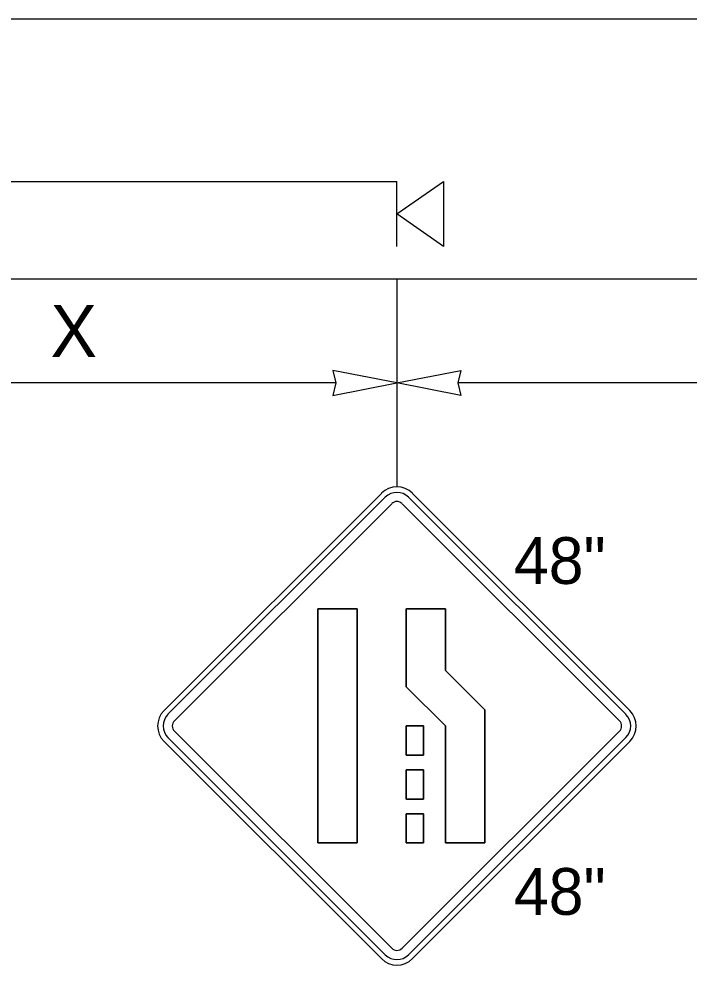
# Model space of a CAD drawing. Extents: x 99958 to 100176, y 99935 to 100011.
# Drawn here: x 100104.182 to 100105.213, y 99943.34 to 99944.796 of the extents above; entities that cross this region are included whole.
import ezdxf

# ---------------------------------------------------------------- set-up
doc = ezdxf.new("R2010")
doc.units = 0
for name, color, linetype in [('RD_ED_ShoulderPavedEdge', 7, 'Continuous'), ('RD_MK_LineEdgeWhite', 7, 'Continuous'), ('TR_SN_ConstructionSigns', 7, 'Continuous'), ('TR_WZ_PortableSignMountBlk-Org', 7, 'Continuous'), ('TR_WZ_WorkZoneDetails', 7, 'Continuous'), ('TR_WZ_WorkZoneTextCurrent', 7, 'Continuous')]:
    doc.layers.add(name, color=color, linetype=linetype)

msp = doc.modelspace()

# ---------------------------------------------------------------- linework, layer by layer
at = {"layer": 'RD_ED_ShoulderPavedEdge'}
msp.add_line((100101.7266, 99944.3957), (100114.8933, 99944.3957), dxfattribs=at)
at = {"layer": 'RD_MK_LineEdgeWhite'}
msp.add_line((100101.7266, 99944.7957), (100114.8933, 99944.7957), dxfattribs=at)
at = {"layer": 'TR_SN_ConstructionSigns'}
for p, q in [((100104.7397, 99944.0658), (100104.4056, 99943.7317)), ((100105.1215, 99943.7317), (100104.7874, 99944.0658)), ((100104.7457, 99944.0599), (100104.4116, 99943.7258)), ((100105.1156, 99943.7258), (100104.7815, 99944.0599)), ((100104.4215, 99943.7158), (100104.7556, 99944.0499)), ((100104.7715, 99944.0499), (100105.1056, 99943.7158)), ((100104.6419, 99943.8879), (100104.7024, 99943.8879)), ((100104.6419, 99943.5279), (100104.6419, 99943.8879)), ((100104.7024, 99943.8879), (100104.6419, 99943.8879)), ((100104.6419, 99943.8879), (100104.6419, 99943.5279)), ((100104.7024, 99943.8879), (100104.7024, 99943.5279)), ((100104.7024, 99943.5279), (100104.7024, 99943.8879)), ((100104.7776, 99943.8879), (100104.8381, 99943.8879)), ((100104.7776, 99943.7683), (100104.7776, 99943.8879)), ((100104.8381, 99943.8879), (100104.7776, 99943.8879)), ((100104.7776, 99943.8879), (100104.7776, 99943.7683)), ((100104.8381, 99943.8879), (100104.8381, 99943.7934)), ((100104.8381, 99943.7934), (100104.8381, 99943.8879)), ((100104.8381, 99943.7934), (100104.8986, 99943.7329)), ((100104.8986, 99943.7329), (100104.8381, 99943.7934)), ((100104.8381, 99943.7079), (100104.7776, 99943.7683)), ((100104.7776, 99943.7683), (100104.8381, 99943.7079)), ((100104.8986, 99943.7329), (100104.8986, 99943.5279)), ((100104.8986, 99943.5279), (100104.8986, 99943.7329)), ((100104.7776, 99943.7079), (100104.8044, 99943.7079)), ((100104.7776, 99943.6629), (100104.7776, 99943.7079)), ((100104.8044, 99943.7079), (100104.7776, 99943.7079)), ((100104.7776, 99943.7079), (100104.7776, 99943.6629)), ((100104.8044, 99943.7079), (100104.8044, 99943.6629)), ((100104.8044, 99943.6629), (100104.8044, 99943.7079)), ((100104.8381, 99943.5279), (100104.8381, 99943.7079)), ((100104.8381, 99943.7079), (100104.8381, 99943.5279)), ((100104.4116, 99943.69), (100104.7457, 99943.3559)), ((100104.7556, 99943.3658), (100104.4215, 99943.6999)), ((100105.1056, 99943.6999), (100104.7715, 99943.3658)), ((100104.7815, 99943.3559), (100105.1156, 99943.69)), ((100104.4056, 99943.684), (100104.7397, 99943.3499)), ((100104.7874, 99943.3499), (100105.1215, 99943.684)), ((100104.8044, 99943.6629), (100104.7776, 99943.6629)), ((100104.7776, 99943.6629), (100104.8044, 99943.6629)), ((100104.7776, 99943.6404), (100104.8044, 99943.6404)), ((100104.7776, 99943.5954), (100104.7776, 99943.6404)), ((100104.8044, 99943.6404), (100104.7776, 99943.6404)), ((100104.7776, 99943.6404), (100104.7776, 99943.5954)), ((100104.8044, 99943.6404), (100104.8044, 99943.5954)), ((100104.8044, 99943.5954), (100104.8044, 99943.6404)), ((100104.8044, 99943.5954), (100104.7776, 99943.5954)), ((100104.7776, 99943.5954), (100104.8044, 99943.5954)), ((100104.7776, 99943.5729), (100104.8044, 99943.5729)), ((100104.7776, 99943.5279), (100104.7776, 99943.5729)), ((100104.8044, 99943.5729), (100104.7776, 99943.5729)), ((100104.7776, 99943.5729), (100104.7776, 99943.5279)), ((100104.8044, 99943.5729), (100104.8044, 99943.5279)), ((100104.8044, 99943.5279), (100104.8044, 99943.5729)), ((100104.7024, 99943.5279), (100104.6419, 99943.5279)), ((100104.6419, 99943.5279), (100104.7024, 99943.5279)), ((100104.8044, 99943.5279), (100104.7776, 99943.5279)), ((100104.7776, 99943.5279), (100104.8044, 99943.5279)), ((100104.8986, 99943.5279), (100104.8381, 99943.5279)), ((100104.8381, 99943.5279), (100104.8986, 99943.5279))]:
    msp.add_line(p, q, dxfattribs=at)
for centre, radius, start, end in [((100104.7636, 99944.042), 0.0338, 45, 135), ((100104.7636, 99944.042), 0.0253, 45, 135), ((100104.7636, 99944.042), 0.0113, 45, 135), ((100104.4295, 99943.7079), 0.0338, 135, 225), ((100105.0977, 99943.7079), 0.0338, 315, 45), ((100104.4295, 99943.7079), 0.0253, 135, 225), ((100105.0977, 99943.7079), 0.0253, 315, 45), ((100104.4295, 99943.7079), 0.0113, 135, 225), ((100105.0977, 99943.7079), 0.0113, 315, 45), ((100104.7636, 99943.3738), 0.0253, 225, 315), ((100104.7636, 99943.3738), 0.0113, 225, 315), ((100104.7636, 99943.3738), 0.0338, 225, 315)]:
    msp.add_arc(centre, radius, start, end, dxfattribs=at)
at = {"layer": 'TR_WZ_PortableSignMountBlk-Org'}
msp.add_line((100104.7636, 99944.4458), (100104.7636, 99944.5458), dxfattribs=at)
msp.add_lwpolyline([(100104.7636, 99944.4957), (100104.8354, 99944.5458), (100104.8354, 99944.4458)], close=True, dxfattribs=at)
at = {"layer": 'TR_WZ_WorkZoneDetails'}
for p, q in [((100102.1636, 99944.5458), (100104.7636, 99944.5458)), ((100104.7636, 99944.396), (100104.7636, 99944.0757)), ((100104.6698, 99944.2357), (100103.8573, 99944.2357)), ((100105.6698, 99944.2357), (100104.8573, 99944.2357))]:
    msp.add_line(p, q, dxfattribs=at)
for points in [[(100104.7636, 99944.2357), (100104.6653, 99944.255), (100104.6698, 99944.2357), (100104.6653, 99944.2165)], [(100104.7636, 99944.2357), (100104.8619, 99944.255), (100104.8573, 99944.2357), (100104.8619, 99944.2165)]]:
    msp.add_lwpolyline(points, close=True, dxfattribs=at)

# ---------------------------------------------------------------- texts
at = {"layer": 'TR_SN_ConstructionSigns'}
for p in [(100104.9434, 99943.9264), (100104.9434, 99943.4173)]:
    msp.add_text('48"', height=0.072, rotation=360, dxfattribs=at).set_placement(p)
at = {"layer": 'TR_WZ_WorkZoneTextCurrent'}
msp.add_text('X', height=0.08, rotation=360, dxfattribs=at).set_placement((100104.2311, 99944.2757))

doc.saveas('drawing.dxf')
